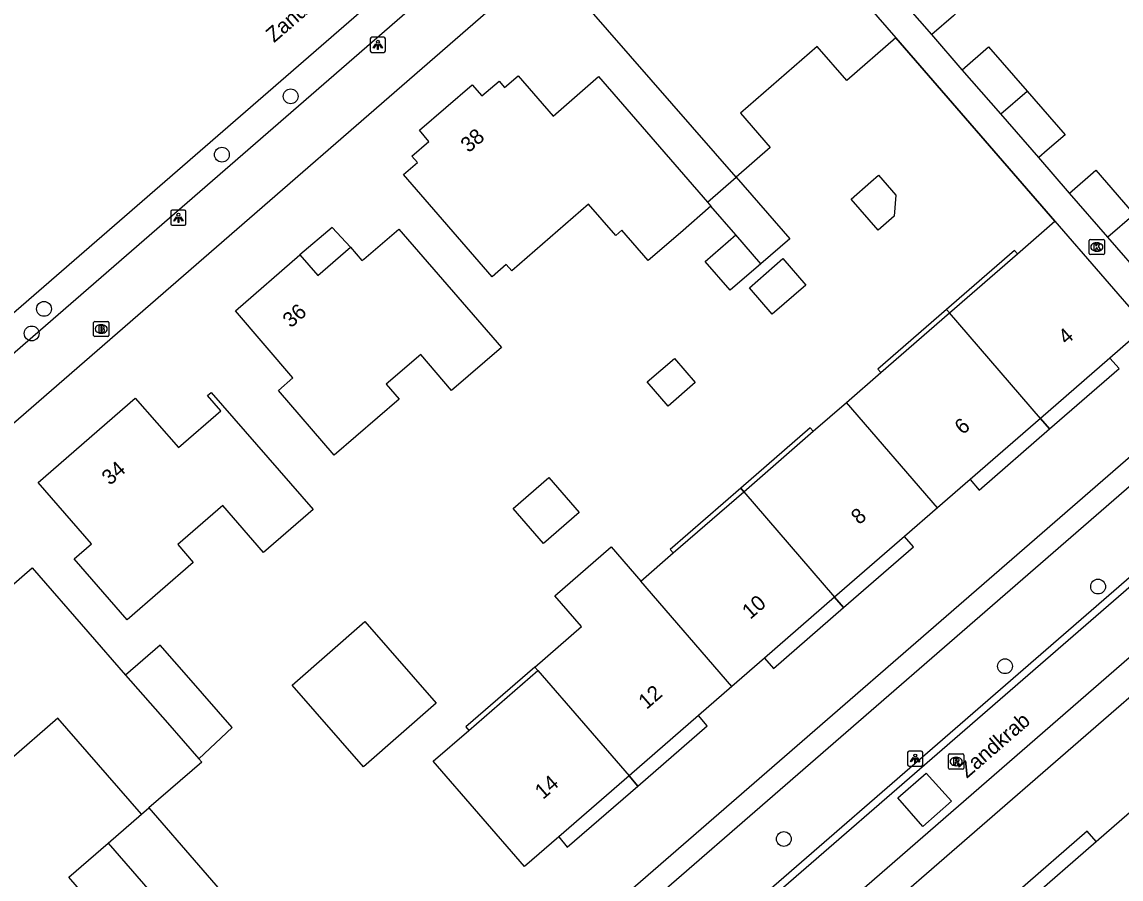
# Model space of a CAD drawing. Extents: x 155888 to 156864, y 383882 to 384671.
# Drawn here: x 156517 to 156589.6, y 384521.3 to 384577.9 of the extents above; entities that cross this region are included whole.
import ezdxf

# ---------------------------------------------------------------- set-up
doc = ezdxf.new("R2010")
doc.units = 0
for name, color, linetype in [('IMGEO_Boom', 7, 'Continuous'), ('IMGEO_Brandkraan', 7, 'Continuous'), ('IMGEO_Kolk', 7, 'Continuous'), ('IMGEO_Lichtpunt', 7, 'Continuous'), ('IMGEO_Muur', 7, 'Continuous'), ('IMGEO_Openbare_ruimte_label', 7, 'Continuous'), ('IMGEO_Pand', 7, 'Continuous'), ('IMGEO_Pand_nummerreeks', 7, 'Continuous'), ('IMGEO_Pand_overbouw', 7, 'Continuous'), ('IMGEO_Rijbaan_lokaal_gesloten', 7, 'Continuous'), ('IMGEO_Rijbaan_lokaal_open', 7, 'Continuous'), ('IMGEO_Rioolput', 7, 'Continuous'), ('IMGEO_Voetpad_open', 7, 'Continuous')]:
    doc.layers.add(name, color=color, linetype=linetype)

msp = doc.modelspace()

# ---------------------------------------------------------------- linework, layer by layer
at = {"layer": 'IMGEO_Boom'}
for centre in [(156534.744, 384572.98), (156530.205, 384569.135), (156518.462, 384558.953), (156517.647, 384557.33), (156588.046, 384540.624), (156581.898, 384535.365), (156567.302, 384523.96)]:
    msp.add_circle(centre, 0.489, dxfattribs=at)
at = {"layer": 'IMGEO_Brandkraan'}
for p, q in [((156521.742, 384557.198), (156521.742, 384558.05)), ((156521.817, 384558.124), (156522.669, 384558.124)), ((156522.23, 384557.904), (156522.255, 384557.904)), ((156522.743, 384558.05), (156522.743, 384557.198)), ((156522.669, 384557.124), (156521.817, 384557.124)), ((156522.253, 384557.344), (156522.228, 384557.344))]:
    msp.add_line(p, q, dxfattribs=at)
for points in [[(156521.742, 384557.198), (156521.742, 384558.05)], [(156521.817, 384558.124), (156522.669, 384558.124)], [(156522.09, 384557.824), (156522.09, 384557.424), (156522.303, 384557.424)], [(156522.321, 384557.824), (156522.09, 384557.824)], [(156522.743, 384558.05), (156522.743, 384557.198)], [(156522.669, 384557.124), (156521.817, 384557.124)], [(156522.269, 384557.743), (156522.215, 384557.743), (156522.215, 384557.667)], [(156522.215, 384557.667), (156522.268, 384557.667)], [(156522.277, 384557.591), (156522.215, 384557.591), (156522.215, 384557.51)], [(156522.215, 384557.51), (156522.277, 384557.51)]]:
    msp.add_lwpolyline(points, dxfattribs=at)
for centre, radius, start, end in [((156521.819, 384558.048), 0.0765, 91.55205, 178.44795), ((156521.819, 384558.048), 0.0765, 91.55205, 178.44795), ((156522.325, 384557.679), 0.145, 59.4692, 91.53667), ((156522.667, 384558.048), 0.0765, 1.55205, 88.44795), ((156522.667, 384558.048), 0.0765, 1.55205, 88.44795), ((156521.819, 384557.2), 0.0765, 181.55205, 268.44795), ((156521.819, 384557.2), 0.0765, 181.55205, 268.44795), ((156522.27, 384557.705), 0.0379, 267.82845, 90.93552), ((156522.278, 384557.55), 0.0404, 269.87594, 90.50774), ((156522.309, 384557.675), 0.251, 268.66757, 293.53466), ((156522.35, 384557.726), 0.0922, 285.51372, 58.15012), ((156522.355, 384557.534), 0.105, 301.31148, 78.98903), ((156522.667, 384557.2), 0.0765, 271.55205, 358.44795), ((156522.667, 384557.2), 0.0765, 271.55205, 358.44795)]:
    msp.add_arc(centre, radius, start, end, dxfattribs=at)
for centre, major_axis, ratio, start_param, end_param in [((156522.229, 384557.624), (-0.387, 0.002), 0.722429, 4.712389, 7.853982), ((156522.254, 384557.624), (-0.39, 0.002), 0.717154, 1.570796, 4.712389)]:
    msp.add_ellipse(centre, major_axis=major_axis, ratio=ratio, start_param=start_param, end_param=end_param, dxfattribs=at)
at = {"layer": 'IMGEO_Kolk'}
for p, q in [((156587.464, 384562.611), (156587.464, 384563.463)), ((156587.539, 384563.537), (156588.391, 384563.537)), ((156587.952, 384563.317), (156587.977, 384563.317)), ((156588.465, 384563.463), (156588.465, 384562.611)), ((156588.391, 384562.537), (156587.539, 384562.537)), ((156587.975, 384562.757), (156587.95, 384562.757))]:
    msp.add_line(p, q, dxfattribs=at)
for points in [[(156587.464, 384562.611), (156587.464, 384563.463)], [(156587.539, 384563.537), (156588.391, 384563.537)], [(156587.785, 384563.237), (156587.908, 384563.237), (156587.908, 384563.086), (156588.038, 384563.237), (156588.202, 384563.237), (156588.056, 384563.086), (156588.209, 384562.837), (156588.057, 384562.837), (156587.972, 384563.001), (156587.908, 384562.934), (156587.908, 384562.837), (156587.785, 384562.837), (156587.785, 384563.237)], [(156588.465, 384563.463), (156588.465, 384562.611)], [(156588.391, 384562.537), (156587.539, 384562.537)]]:
    msp.add_lwpolyline(points, dxfattribs=at)
for centre, start, end in [((156587.541, 384563.461), 91.55205, 178.44795), ((156587.541, 384563.461), 91.55205, 178.44795), ((156588.389, 384563.461), 1.55205, 88.44795), ((156588.389, 384563.461), 1.55205, 88.44795), ((156587.541, 384562.613), 181.55205, 268.44795), ((156587.541, 384562.613), 181.55205, 268.44795), ((156588.389, 384562.613), 271.55205, 358.44795), ((156588.389, 384562.613), 271.55205, 358.44795)]:
    msp.add_arc(centre, 0.0765, start, end, dxfattribs=at)
for centre, major_axis, ratio, start_param, end_param in [((156587.951, 384563.037), (-0.387, 0.002), 0.722429, 4.712389, 7.853982), ((156587.976, 384563.037), (-0.39, 0.002), 0.717154, 1.570796, 4.712389)]:
    msp.add_ellipse(centre, major_axis=major_axis, ratio=ratio, start_param=start_param, end_param=end_param, dxfattribs=at)
at = {"layer": 'IMGEO_Lichtpunt'}
for p, q in [((156540.004, 384576.785), (156540.004, 384575.978)), ((156540.004, 384576.785), (156540.004, 384575.978)), ((156540.906, 384576.88), (156540.098, 384576.88)), ((156540.906, 384576.88), (156540.098, 384576.88)), ((156541, 384575.978), (156541, 384576.785)), ((156541, 384575.978), (156541, 384576.785)), ((156540.098, 384575.884), (156540.906, 384575.884)), ((156540.098, 384575.884), (156540.906, 384575.884)), ((156526.84, 384565.37), (156526.84, 384564.563)), ((156526.84, 384565.37), (156526.84, 384564.563)), ((156527.742, 384565.465), (156526.934, 384565.465)), ((156527.742, 384565.465), (156526.934, 384565.465)), ((156527.836, 384564.563), (156527.836, 384565.37)), ((156527.836, 384564.563), (156527.836, 384565.37)), ((156526.934, 384564.469), (156527.742, 384564.469)), ((156526.934, 384564.469), (156527.742, 384564.469)), ((156575.474, 384529.671), (156575.474, 384528.864)), ((156575.474, 384529.671), (156575.474, 384528.864)), ((156576.376, 384529.766), (156575.568, 384529.766)), ((156576.376, 384529.766), (156575.568, 384529.766)), ((156576.47, 384528.864), (156576.47, 384529.671)), ((156576.47, 384528.864), (156576.47, 384529.671)), ((156575.568, 384528.77), (156576.376, 384528.77)), ((156575.568, 384528.77), (156576.376, 384528.77))]:
    msp.add_line(p, q, dxfattribs=at)
for points in [[(156540.378, 384576.449), (156540.417, 384576.421), (156540.229, 384576.159), (156540.191, 384576.186), (156540.378, 384576.449)], [(156540.48, 384576.401), (156540.527, 384576.401), (156540.527, 384576.079), (156540.48, 384576.079), (156540.48, 384576.401)], [(156540.59, 384576.421), (156540.628, 384576.448), (156540.815, 384576.186), (156540.776, 384576.158), (156540.59, 384576.421)], [(156527.214, 384565.034), (156527.253, 384565.006), (156527.065, 384564.744), (156527.027, 384564.771), (156527.214, 384565.034)], [(156527.316, 384564.986), (156527.363, 384564.986), (156527.363, 384564.664), (156527.316, 384564.664), (156527.316, 384564.986)], [(156527.426, 384565.006), (156527.464, 384565.033), (156527.651, 384564.771), (156527.612, 384564.743), (156527.426, 384565.006)], [(156575.848, 384529.335), (156575.887, 384529.307), (156575.699, 384529.045), (156575.661, 384529.072), (156575.848, 384529.335)], [(156575.95, 384529.287), (156575.997, 384529.287), (156575.997, 384528.965), (156575.95, 384528.965), (156575.95, 384529.287)], [(156576.06, 384529.307), (156576.098, 384529.334), (156576.285, 384529.072), (156576.246, 384529.044), (156576.06, 384529.307)]]:
    msp.add_lwpolyline(points, dxfattribs=at)
for centre in [(156540.503, 384576.583), (156527.339, 384565.168), (156575.973, 384529.469)]:
    msp.add_circle(centre, 0.0994, dxfattribs=at)
for centre, start, end in [((156540.098, 384576.785), 90, 180), ((156540.098, 384576.785), 90, 180), ((156540.906, 384576.785), 0, 90), ((156540.906, 384576.785), 0, 90), ((156540.098, 384575.978), 180, 270), ((156540.098, 384575.978), 180, 270), ((156540.906, 384575.978), 270, 0), ((156540.906, 384575.978), 270, 360), ((156526.934, 384565.37), 90, 180), ((156526.934, 384565.37), 90, 180), ((156527.742, 384565.37), 0, 90), ((156527.742, 384565.37), 0, 90), ((156526.934, 384564.563), 180, 270), ((156526.934, 384564.563), 180, 270), ((156527.742, 384564.563), 270, 0), ((156527.742, 384564.563), 270, 360), ((156575.568, 384529.671), 90, 180), ((156575.568, 384529.671), 90, 180), ((156576.376, 384529.671), 0, 90), ((156576.376, 384529.671), 0, 90), ((156575.568, 384528.864), 180, 270), ((156575.568, 384528.864), 180, 270), ((156576.376, 384528.864), 270, 0), ((156576.376, 384528.864), 270, 360)]:
    msp.add_arc(centre, 0.0946, start, end, dxfattribs=at)
at = {"layer": 'IMGEO_Muur'}
msp.add_lwpolyline([(156574.702, 384576.842), (156585.198, 384564.737)], dxfattribs=at)
at = {"layer": 'IMGEO_Pand'}
for points in [[(156564.15, 384567.646), (156554.304, 384578.943), (156561.859, 384585.55), (156563.833, 384583.298), (156566.831, 384585.896)], [(156566.831, 384585.896), (156574.702, 384576.842)], [(156576.279, 384581.473), (156578.803, 384578.573), (156578.492, 384578.302), (156577.068, 384577.063)], [(156577.068, 384577.063), (156574.545, 384579.962)], [(156574.702, 384576.842), (156571.463, 384574.019), (156569.494, 384576.279), (156564.441, 384571.874), (156566.41, 384569.615), (156564.15, 384567.646)], [(156579.081, 384574.74), (156580.815, 384576.251), (156583.359, 384573.331)], [(156581.624, 384571.821), (156579.081, 384574.74)], [(156562.493, 384565.731), (156560.47, 384563.975), (156558.354, 384562.139), (156556.617, 384564.14), (156556.217, 384563.793), (156554.414, 384565.87), (156549.339, 384561.464), (156548.978, 384561.88), (156548.049, 384561.073), (156542.195, 384567.818), (156543.113, 384568.606), (156542.742, 384569.043), (156543.87, 384569.999), (156543.243, 384570.748), (156546.732, 384573.74), (156547.359, 384573.02), (156548.506, 384573.976), (156548.853, 384573.562), (156549.766, 384574.34), (156552.068, 384571.676), (156555.074, 384574.281), (156562.26, 384565.999)], [(156581.624, 384571.821), (156583.359, 384573.331)], [(156583.359, 384573.331), (156585.869, 384570.45), (156584.69, 384569.423), (156584.135, 384568.939)], [(156584.135, 384568.939), (156581.624, 384571.821)], [(156586.162, 384566.599), (156587.898, 384568.108), (156590.436, 384565.187)], [(156562.26, 384565.999), (156564.15, 384567.646)], [(156564.15, 384567.646), (156567.69, 384563.585), (156565.787, 384561.934)], [(156573.052, 384567.344), (156573.55, 384567.778), (156574.694, 384566.465), (156574.595, 384565.077), (156573.525, 384564.145), (156571.736, 384566.198), (156573.052, 384567.344)], [(156588.7, 384563.678), (156586.162, 384566.599)], [(156562.26, 384565.999), (156562.493, 384565.731)], [(156564.14, 384563.832), (156562.493, 384565.731)], [(156590.436, 384565.187), (156588.7, 384563.678)], [(156578.24, 384558.693), (156582.719, 384562.583), (156585.198, 384564.737)], [(156585.198, 384564.737), (156591.231, 384557.792)], [(156533.937, 384553.571), (156534.897, 384554.395), (156531.1, 384558.817), (156535.359, 384562.519), (156536.548, 384561.152), (156538.692, 384563.017), (156539.454, 384562.141), (156539.567, 384562.239), (156541.88, 384564.205), (156548.663, 384556.406), (156545.373, 384553.572), (156543.329, 384555.945), (156541.054, 384553.986), (156541.916, 384552.985), (156537.625, 384549.289), (156533.937, 384553.571)], [(156565.787, 384561.934), (156563.764, 384560.179), (156562.117, 384562.077), (156564.14, 384563.832)], [(156565.787, 384561.934), (156564.14, 384563.832)], [(156591.21, 384560.789), (156588.7, 384563.678)], [(156566.54, 384558.602), (156565.025, 384560.346), (156567.242, 384562.271), (156568.757, 384560.527), (156566.54, 384558.602)], [(156571.434, 384552.781), (156573.699, 384554.748), (156578.24, 384558.693)], [(156584.239, 384551.719), (156578.24, 384558.693)], [(156591.231, 384557.792), (156588.829, 384555.706), (156584.239, 384551.719)], [(156559.665, 384552.542), (156558.288, 384554.127), (156560.079, 384555.682), (156561.455, 384554.098), (156559.665, 384552.542)], [(156536.226, 384545.716), (156532.96, 384542.88), (156530.269, 384545.979), (156527.29, 384543.393), (156528.308, 384542.221), (156523.954, 384538.439), (156520.461, 384542.461), (156521.593, 384543.442), (156518.081, 384547.496), (156524.492, 384553.066), (156527.333, 384549.793), (156530.13, 384552.221), (156529.257, 384553.226), (156529.499, 384553.436), (156536.226, 384545.716)], [(156564.662, 384546.875), (156569.234, 384550.87), (156571.434, 384552.781)], [(156577.448, 384545.819), (156571.434, 384552.781)], [(156584.239, 384551.719), (156579.603, 384547.692), (156577.448, 384545.819)], [(156553.791, 384545.505), (156551.436, 384543.461), (156549.425, 384545.777), (156551.781, 384547.822), (156553.791, 384545.505)], [(156557.865, 384540.976), (156559.99, 384542.84), (156564.662, 384546.875)], [(156564.662, 384546.875), (156570.655, 384539.919)], [(156577.448, 384545.819), (156575.263, 384543.921), (156570.655, 384539.919)], [(156551.067, 384535.076), (156550.864, 384535.31), (156553.944, 384537.985), (156552.182, 384540.015), (156555.901, 384543.243), (156557.865, 384540.976)], [(156524.906, 384525.599), (156522.658, 384528.172), (156519.368, 384531.937), (156516.141, 384529.118), (156514.154, 384531.413), (156510.744, 384528.461), (156504.452, 384535.709), (156509.278, 384539.884), (156510.327, 384538.672), (156513.001, 384540.986), (156514.578, 384539.17), (156517.672, 384541.857), (156521.353, 384537.644), (156523.854, 384534.782)], [(156563.871, 384534.025), (156557.865, 384540.976)], [(156570.655, 384539.919), (156566.022, 384535.894), (156563.871, 384534.025)], [(156539.547, 384528.732), (156534.843, 384534.115), (156539.65, 384538.315), (156544.354, 384532.932), (156539.547, 384528.732)], [(156528.676, 384529.263), (156530.896, 384531.325), (156528.016, 384534.605), (156526.129, 384536.753), (156523.854, 384534.782)], [(156523.854, 384534.782), (156526.611, 384531.626), (156528.676, 384529.263)], [(156557.084, 384528.13), (156552.44, 384524.096), (156550.193, 384522.144), (156544.16, 384529.089), (156546.511, 384531.127), (156551.067, 384535.076)], [(156551.067, 384535.076), (156557.084, 384528.13)], [(156563.871, 384534.025), (156561.663, 384532.107), (156557.084, 384528.13)], [(156528.676, 384529.263), (156528.879, 384529.03), (156525.395, 384526.021)], [(156524.906, 384525.599), (156525.395, 384526.021)], [(156525.395, 384526.021), (156531.938, 384518.443), (156529.266, 384516.136)], [(156522.705, 384523.698), (156524.906, 384525.599)], [(156583.327, 384519.794), (156587.922, 384523.795), (156590.123, 384525.711)], [(156529.266, 384516.136), (156526.641, 384513.869), (156520.097, 384521.446), (156522.705, 384523.698)], [(156522.705, 384523.698), (156529.266, 384516.136)]]:
    msp.add_lwpolyline(points, dxfattribs=at)
at = {"layer": 'IMGEO_Pand_overbouw'}
for points in [[(156535.359, 384562.519), (156536.548, 384561.152), (156538.692, 384563.017), (156537.491, 384564.33)], [(156582.719, 384562.583), (156582.519, 384562.807), (156578.044, 384558.92), (156578.24, 384558.693)], [(156573.699, 384554.748), (156578.24, 384558.693), (156578.044, 384558.92), (156573.506, 384554.978)], [(156584.239, 384551.719), (156584.834, 384551.027), (156589.435, 384555.024), (156588.829, 384555.706)], [(156584.239, 384551.719), (156579.603, 384547.692), (156580.189, 384546.992), (156584.834, 384551.027)], [(156569.234, 384550.87), (156569.037, 384551.097), (156564.455, 384547.116), (156564.662, 384546.875)], [(156564.662, 384546.875), (156564.455, 384547.116), (156559.793, 384543.066), (156559.99, 384542.84)], [(156575.263, 384543.921), (156570.655, 384539.919), (156571.242, 384539.237), (156575.854, 384543.24)], [(156566.022, 384535.894), (156566.61, 384535.216), (156571.242, 384539.237), (156570.655, 384539.919)], [(156546.511, 384531.127), (156551.067, 384535.076), (156550.864, 384535.31), (156546.316, 384531.359)], [(156561.663, 384532.107), (156557.084, 384528.13), (156557.666, 384527.458), (156562.252, 384531.434)], [(156552.44, 384524.096), (156553.01, 384523.42), (156557.666, 384527.458), (156557.084, 384528.13)], [(156587.922, 384523.795), (156587.326, 384524.479), (156582.733, 384520.477), (156583.327, 384519.794)]]:
    msp.add_lwpolyline(points, close=True, dxfattribs=at)
at = {"layer": 'IMGEO_Rijbaan_lokaal_gesloten'}
for points in [[(156385.943, 384445.252), (156386.238, 384445.513), (156426.553, 384480.577), (156426.95, 384480.922), (156448.887, 384500), (156466.428, 384515.254), (156476.04, 384523.575), (156500, 384544.42), (156507.992, 384551.373), (156512.78, 384555.514), (156551.569, 384589.179), (156578.098, 384612.298), (156579.282, 384613.324)], [(156426.433, 384399.009), (156427.492, 384399.882), (156435.101, 384405.965), (156436.569, 384407.23), (156500, 384462.343), (156522.19, 384481.631), (156524.469, 384483.595), (156538.047, 384495.41), (156543.317, 384500), (156545.489, 384501.892), (156599.206, 384548.488), (156600.688, 384549.796), (156608.807, 384556.844), (156609.964, 384557.948), (156616.394, 384563.892), (156618.279, 384565.679)], [(156542.423, 384494.515), (156548.734, 384500), (156610.793, 384553.92), (156611.637, 384554.62), (156621.131, 384562.11)]]:
    msp.add_lwpolyline(points, dxfattribs=at)
at = {"layer": 'IMGEO_Rijbaan_lokaal_open'}
for points in [[(156598.903, 384548.834), (156545.187, 384502.239), (156542.616, 384500), (156537.745, 384495.757), (156524.168, 384483.943)], [(156574.829, 384526.683), (156576.7, 384528.303), (156578.36, 384526.454), (156576.483, 384524.792), (156574.829, 384526.683)]]:
    msp.add_lwpolyline(points, dxfattribs=at)
at = {"layer": 'IMGEO_Rioolput'}
for p, q in [((156578.25, 384529.574), (156579.102, 384529.574)), ((156578.175, 384528.648), (156578.175, 384529.5)), ((156578.686, 384528.794), (156578.661, 384528.794)), ((156578.663, 384529.354), (156578.688, 384529.354)), ((156579.176, 384529.5), (156579.176, 384528.648)), ((156579.102, 384528.574), (156578.25, 384528.574))]:
    msp.add_line(p, q, dxfattribs=at)
for points in [[(156578.25, 384529.574), (156579.102, 384529.574)], [(156578.175, 384528.648), (156578.175, 384529.5)], [(156578.764, 384529.272), (156578.512, 384529.274), (156578.512, 384528.874)], [(156578.512, 384528.874), (156578.636, 384528.874), (156578.636, 384529.036), (156578.647, 384529.036)], [(156578.69, 384529.193), (156578.636, 384529.193), (156578.636, 384529.112)], [(156578.636, 384529.112), (156578.688, 384529.112)], [(156578.694, 384529.007), (156578.765, 384528.874), (156578.905, 384528.874), (156578.84, 384529)], [(156579.176, 384529.5), (156579.176, 384528.648)], [(156579.102, 384528.574), (156578.25, 384528.574)]]:
    msp.add_lwpolyline(points, dxfattribs=at)
for centre, radius, start, end in [((156578.252, 384529.498), 0.0765, 91.55205, 178.44795), ((156578.252, 384529.498), 0.0765, 91.55205, 178.44795), ((156579.1, 384529.498), 0.0765, 1.55205, 88.44795), ((156579.1, 384529.498), 0.0765, 1.55205, 88.44795), ((156578.646, 384528.983), 0.0533, 26.02933, 88.69889), ((156578.672, 384529.301), 0.19, 274.7715, 282.96867), ((156578.696, 384529.097), 0.0964, 77.00612, 93.18647), ((156578.71, 384529.154), 0.0378, 276.66336, 79.67722), ((156578.763, 384529.162), 0.109, 350.36119, 89.41601), ((156578.761, 384529.162), 0.112, 277.58423, 350.98172), ((156578.745, 384528.947), 0.108, 29.51342, 73.79051), ((156578.252, 384528.65), 0.0765, 181.55205, 268.44795), ((156578.252, 384528.65), 0.0765, 181.55205, 268.44795), ((156579.1, 384528.65), 0.0765, 271.55205, 358.44795), ((156579.1, 384528.65), 0.0765, 271.55205, 358.44795)]:
    msp.add_arc(centre, radius, start, end, dxfattribs=at)
for centre, major_axis, ratio, start_param, end_param in [((156578.662, 384529.074), (-0.387, 0.002), 0.722429, 4.712389, 7.853982), ((156578.687, 384529.074), (-0.39, 0.002), 0.717154, 1.570796, 4.712389)]:
    msp.add_ellipse(centre, major_axis=major_axis, ratio=ratio, start_param=start_param, end_param=end_param, dxfattribs=at)
at = {"layer": 'IMGEO_Voetpad_open'}
for points in [[(156387.279, 384443.752), (156428.273, 384479.396), (156451.969, 384500), (156477.412, 384522.142), (156500, 384541.752), (156509.198, 384549.738), (156578.017, 384609.497), (156582.526, 384613.433)], [(156562.204, 384591.149), (156511.059, 384546.712), (156500, 384537.079), (156487.562, 384526.245)], [(156585.198, 384564.737), (156574.702, 384576.842)], [(156579.081, 384574.74), (156577.068, 384577.063)], [(156586.162, 384566.599), (156584.135, 384568.939)], [(156550.918, 384515.177), (156551.179, 384515.38), (156595.023, 384553.434)], [(156524.168, 384483.943), (156521.191, 384487.366), (156535.719, 384500), (156542.533, 384505.926), (156595.94, 384552.282)], [(156600.092, 384541.944), (156559.036, 384506.31), (156553.941, 384501.852)]]:
    msp.add_lwpolyline(points, dxfattribs=at)

# ---------------------------------------------------------------- texts
at = {"layer": 'IMGEO_Openbare_ruimte_label'}
for s, p in [('Zandgolf', (156533.65, 384576.483)), ('Zandkrab', (156579.384, 384527.93))]:
    msp.add_text(s, height=1, rotation=40.98653, dxfattribs=at).set_placement(p)
at = {"layer": 'IMGEO_Pand_nummerreeks'}
for s, rotation, p in [('38', 40.61698, (156546.497, 384569.218)), ('36', 40.99776, (156534.757, 384557.651)), ('4', 40.97949, (156585.951, 384556.544)), ('6', 40.97949, (156579.112, 384550.602)), ('34', 40.98474, (156522.813, 384547.264)), ('8', 40.97949, (156572.275, 384544.663)), ('10', 40.97949, (156565.086, 384538.42)), ('12', 40.97794, (156558.243, 384532.474)), ('14', 40.97949, (156551.405, 384526.535))]:
    msp.add_text(s, height=1, rotation=rotation, dxfattribs=at).set_placement(p)

doc.saveas('drawing.dxf')
